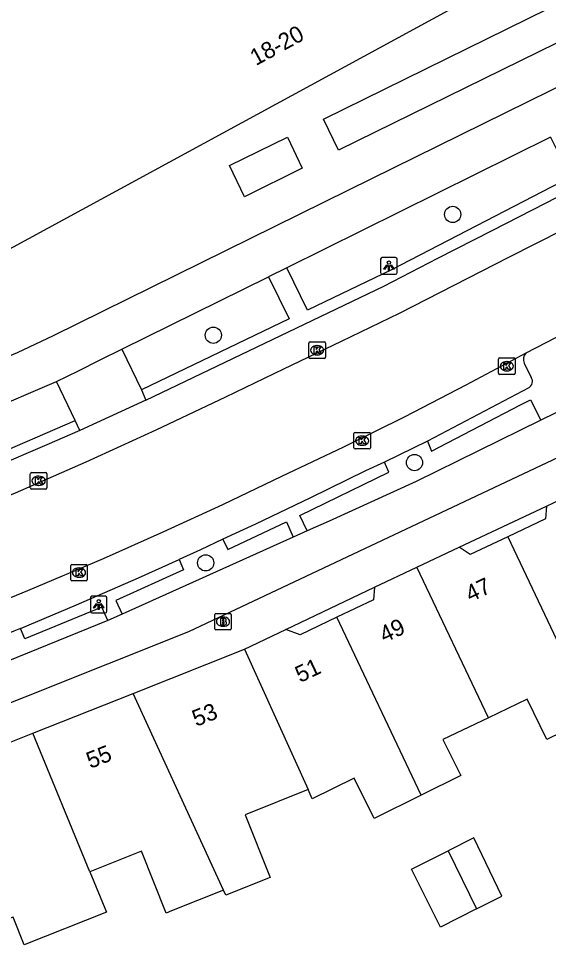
# Model space of a CAD drawing. Extents: x 158087 to 159494, y 382905 to 383981.
# Drawn here: x 159219 to 159251, y 383291.9 to 383347.5 of the extents above; entities that cross this region are included whole.
import ezdxf

# ---------------------------------------------------------------- set-up
doc = ezdxf.new("R2010")
doc.units = 0
for name, color, linetype in [('IMGEO_Boom', 7, 'Continuous'), ('IMGEO_Brandkraan', 7, 'Continuous'), ('IMGEO_Fietspad_gesloten', 7, 'Continuous'), ('IMGEO_Kolk', 7, 'Continuous'), ('IMGEO_Lichtpunt', 7, 'Continuous'), ('IMGEO_Pand', 7, 'Continuous'), ('IMGEO_Pand_nummerreeks', 7, 'Continuous'), ('IMGEO_Parkeervlak_open', 7, 'Continuous'), ('IMGEO_Rijbaan_lokaal_gesloten', 7, 'Continuous'), ('IMGEO_Rijbaan_lokaal_open', 7, 'Continuous'), ('IMGEO_Voetpad_open', 7, 'Continuous')]:
    doc.layers.add(name, color=color, linetype=linetype)

msp = doc.modelspace()

# ---------------------------------------------------------------- linework, layer by layer
at = {"layer": 'IMGEO_Boom'}
for centre in [(159245.21, 383335.652), (159230.78, 383328.371), (159242.907, 383320.697), (159230.318, 383314.653)]:
    msp.add_circle(centre, 0.489, dxfattribs=at)
at = {"layer": 'IMGEO_Brandkraan'}
for p, q in [((159230.86, 383310.683), (159230.86, 383311.535)), ((159230.935, 383311.609), (159231.787, 383311.609)), ((159231.348, 383311.389), (159231.373, 383311.389)), ((159231.861, 383311.535), (159231.861, 383310.683)), ((159231.371, 383310.829), (159231.346, 383310.829)), ((159231.787, 383310.609), (159230.935, 383310.609))]:
    msp.add_line(p, q, dxfattribs=at)
for points in [[(159230.86, 383310.683), (159230.86, 383311.535)], [(159230.935, 383311.609), (159231.787, 383311.609)], [(159231.861, 383311.535), (159231.861, 383310.683)], [(159231.208, 383311.309), (159231.208, 383310.909), (159231.421, 383310.909)], [(159231.439, 383311.309), (159231.208, 383311.309)], [(159231.387, 383311.228), (159231.333, 383311.228), (159231.333, 383311.152)], [(159231.333, 383311.152), (159231.386, 383311.152)], [(159231.395, 383311.076), (159231.333, 383311.076), (159231.333, 383310.995)], [(159231.333, 383310.995), (159231.395, 383310.995)], [(159231.787, 383310.609), (159230.935, 383310.609)]]:
    msp.add_lwpolyline(points, dxfattribs=at)
for centre, radius, start, end in [((159230.937, 383311.533), 0.0765, 91.552, 178.448), ((159230.937, 383311.533), 0.0765, 91.552, 178.448), ((159231.785, 383311.533), 0.0765, 1.552, 88.448), ((159231.785, 383311.533), 0.0765, 1.552, 88.448), ((159231.388, 383311.19), 0.0379, 267.8285, 90.9355), ((159231.396, 383311.035), 0.0404, 269.8759, 90.5077), ((159231.427, 383311.16), 0.251, 268.6676, 293.5347), ((159231.443, 383311.164), 0.145, 59.4692, 91.5367), ((159231.468, 383311.211), 0.0922, 285.5137, 58.1501), ((159231.473, 383311.019), 0.105, 301.3115, 78.989), ((159230.937, 383310.685), 0.0765, 181.552, 268.448), ((159230.937, 383310.685), 0.0765, 181.552, 268.448), ((159231.785, 383310.685), 0.0765, 271.552, 358.448), ((159231.785, 383310.685), 0.0765, 271.552, 358.448)]:
    msp.add_arc(centre, radius, start, end, dxfattribs=at)
for centre, major_axis, ratio, start_param, end_param in [((159231.347, 383311.109), (-0.387, 0.002), 0.722429, 4.712389, 7.853982), ((159231.372, 383311.109), (-0.39, 0.002), 0.717154, 1.570796, 4.712389)]:
    msp.add_ellipse(centre, major_axis=major_axis, ratio=ratio, start_param=start_param, end_param=end_param, dxfattribs=at)
at = {"layer": 'IMGEO_Fietspad_gesloten'}
for points in [[(159139.799, 383301.576), (159148.667, 383303.683), (159157.476, 383306.019), (159166.223, 383308.582), (159169.724, 383309.644), (159173.222, 383310.714), (159176.717, 383311.793), (159180.257, 383312.896), (159183.79, 383314.02), (159187.317, 383315.163), (159190.893, 383316.367), (159194.451, 383317.625), (159197.989, 383318.938), (159208.695, 383323.035), (159218.971, 383327.325), (159219.699, 383327.668), (159220.425, 383328.014), (159221.149, 383328.363), (159238.951, 383337.134), (159264.612, 383349.788)], [(159251.115, 383340.313), (159235.215, 383332.437)], [(159135.301, 383280.668), (159144.389, 383282.718), (159157.526, 383286.08), (159180.016, 383292.54), (159201.192, 383299.584), (159214.535, 383304.621), (159229.307, 383310.511), (159254.784, 383322.524), (159256.267, 383323.273), (159257.131, 383323.709), (159257.993, 383324.146), (159258.854, 383324.586), (159281.973, 383336.28)], [(159225.267, 383327.538), (159234.102, 383331.896)], [(159235.215, 383332.437), (159234.102, 383331.896)], [(159207.964, 383320.044), (159212.437, 383321.851), (159216.893, 383323.699), (159221.331, 383325.59)], [(159254.764, 383325.33), (159250.529, 383323.254)], [(159250.529, 383323.254), (159243.004, 383319.564), (159237.753, 383317.173), (159236.435, 383316.58)], [(159236.435, 383316.58), (159235.59, 383316.199)], [(159235.59, 383316.199), (159225.279, 383311.554)], [(159225.279, 383311.554), (159224.416, 383311.189)], [(159224.416, 383311.189), (159212.886, 383306.494)]]:
    msp.add_lwpolyline(points, dxfattribs=at)
at = {"layer": 'IMGEO_Kolk'}
for p, q in [((159236.537, 383327.04), (159236.537, 383327.892)), ((159236.612, 383327.966), (159237.464, 383327.966)), ((159237.025, 383327.746), (159237.05, 383327.746)), ((159237.538, 383327.892), (159237.538, 383327.04)), ((159237.464, 383326.966), (159236.612, 383326.966)), ((159237.048, 383327.186), (159237.023, 383327.186)), ((159247.972, 383326.079), (159247.972, 383326.931)), ((159248.047, 383327.005), (159248.899, 383327.005)), ((159248.973, 383326.931), (159248.973, 383326.079)), ((159248.46, 383326.785), (159248.485, 383326.785)), ((159248.899, 383326.005), (159248.047, 383326.005)), ((159248.483, 383326.225), (159248.458, 383326.225)), ((159239.326, 383322.517), (159240.178, 383322.517)), ((159239.251, 383321.591), (159239.251, 383322.443)), ((159239.739, 383322.297), (159239.764, 383322.297)), ((159240.252, 383322.443), (159240.252, 383321.591)), ((159240.178, 383321.517), (159239.326, 383321.517)), ((159239.762, 383321.737), (159239.737, 383321.737)), ((159219.745, 383319.172), (159219.745, 383320.024)), ((159219.82, 383320.098), (159220.672, 383320.098)), ((159220.233, 383319.878), (159220.258, 383319.878)), ((159220.746, 383320.024), (159220.746, 383319.172)), ((159220.256, 383319.318), (159220.231, 383319.318)), ((159220.672, 383319.098), (159219.82, 383319.098)), ((159222.178, 383313.638), (159222.178, 383314.49)), ((159222.253, 383314.564), (159223.105, 383314.564)), ((159222.666, 383314.344), (159222.691, 383314.344)), ((159223.179, 383314.49), (159223.179, 383313.638)), ((159222.689, 383313.784), (159222.664, 383313.784)), ((159223.105, 383313.564), (159222.253, 383313.564))]:
    msp.add_line(p, q, dxfattribs=at)
for points in [[(159236.537, 383327.04), (159236.537, 383327.892)], [(159236.612, 383327.966), (159237.464, 383327.966)], [(159236.858, 383327.666), (159236.981, 383327.666), (159236.981, 383327.515), (159237.111, 383327.666), (159237.275, 383327.666), (159237.129, 383327.515), (159237.282, 383327.266), (159237.13, 383327.266), (159237.045, 383327.43), (159236.981, 383327.363), (159236.981, 383327.266), (159236.858, 383327.266), (159236.858, 383327.666)], [(159237.538, 383327.892), (159237.538, 383327.04)], [(159237.464, 383326.966), (159236.612, 383326.966)], [(159247.972, 383326.079), (159247.972, 383326.931)], [(159248.047, 383327.005), (159248.899, 383327.005)], [(159248.973, 383326.931), (159248.973, 383326.079)], [(159248.293, 383326.705), (159248.416, 383326.705), (159248.416, 383326.554), (159248.546, 383326.705), (159248.71, 383326.705), (159248.564, 383326.554), (159248.717, 383326.305), (159248.565, 383326.305), (159248.48, 383326.469), (159248.416, 383326.402), (159248.416, 383326.305), (159248.293, 383326.305), (159248.293, 383326.705)], [(159248.899, 383326.005), (159248.047, 383326.005)], [(159239.326, 383322.517), (159240.178, 383322.517)], [(159239.251, 383321.591), (159239.251, 383322.443)], [(159239.572, 383322.217), (159239.695, 383322.217), (159239.695, 383322.066), (159239.825, 383322.217), (159239.989, 383322.217), (159239.843, 383322.066), (159239.996, 383321.817), (159239.844, 383321.817), (159239.759, 383321.981), (159239.695, 383321.914), (159239.695, 383321.817), (159239.572, 383321.817), (159239.572, 383322.217)], [(159240.252, 383322.443), (159240.252, 383321.591)], [(159240.178, 383321.517), (159239.326, 383321.517)], [(159219.745, 383319.172), (159219.745, 383320.024)], [(159219.82, 383320.098), (159220.672, 383320.098)], [(159220.066, 383319.798), (159220.189, 383319.798), (159220.189, 383319.647), (159220.319, 383319.798), (159220.483, 383319.798), (159220.337, 383319.647), (159220.49, 383319.398), (159220.338, 383319.398), (159220.253, 383319.562), (159220.189, 383319.495), (159220.189, 383319.398), (159220.066, 383319.398), (159220.066, 383319.798)], [(159220.746, 383320.024), (159220.746, 383319.172)], [(159220.672, 383319.098), (159219.82, 383319.098)], [(159222.178, 383313.638), (159222.178, 383314.49)], [(159222.253, 383314.564), (159223.105, 383314.564)], [(159222.499, 383314.264), (159222.622, 383314.264), (159222.622, 383314.113), (159222.752, 383314.264), (159222.916, 383314.264), (159222.77, 383314.113), (159222.923, 383313.864), (159222.771, 383313.864), (159222.686, 383314.028), (159222.622, 383313.961), (159222.622, 383313.864), (159222.499, 383313.864), (159222.499, 383314.264)], [(159223.179, 383314.49), (159223.179, 383313.638)], [(159223.105, 383313.564), (159222.253, 383313.564)]]:
    msp.add_lwpolyline(points, dxfattribs=at)
for centre, start, end in [((159236.614, 383327.89), 91.552, 178.448), ((159236.614, 383327.89), 91.552, 178.448), ((159237.462, 383327.89), 1.552, 88.448), ((159237.462, 383327.89), 1.552, 88.448), ((159236.614, 383327.042), 181.552, 268.448), ((159236.614, 383327.042), 181.552, 268.448), ((159237.462, 383327.042), 271.552, 358.448), ((159237.462, 383327.042), 271.552, 358.448), ((159248.049, 383326.929), 91.552, 178.448), ((159248.049, 383326.929), 91.552, 178.448), ((159248.897, 383326.929), 1.552, 88.448), ((159248.897, 383326.929), 1.552, 88.448), ((159248.049, 383326.081), 181.552, 268.448), ((159248.049, 383326.081), 181.552, 268.448), ((159248.897, 383326.081), 271.552, 358.448), ((159248.897, 383326.081), 271.552, 358.448), ((159239.328, 383322.441), 91.552, 178.448), ((159239.328, 383322.441), 91.552, 178.448), ((159240.176, 383322.441), 1.552, 88.448), ((159240.176, 383322.441), 1.552, 88.448), ((159239.328, 383321.593), 181.552, 268.448), ((159239.328, 383321.593), 181.552, 268.448), ((159240.176, 383321.593), 271.552, 358.448), ((159240.176, 383321.593), 271.552, 358.448), ((159219.822, 383320.022), 91.552, 178.448), ((159219.822, 383320.022), 91.552, 178.448), ((159220.67, 383320.022), 1.552, 88.448), ((159220.67, 383320.022), 1.552, 88.448), ((159219.822, 383319.174), 181.552, 268.448), ((159219.822, 383319.174), 181.552, 268.448), ((159220.67, 383319.174), 271.552, 358.448), ((159220.67, 383319.174), 271.552, 358.448), ((159222.255, 383314.488), 91.552, 178.448), ((159222.255, 383314.488), 91.552, 178.448), ((159223.103, 383314.488), 1.552, 88.448), ((159223.103, 383314.488), 1.552, 88.448), ((159222.255, 383313.64), 181.552, 268.448), ((159222.255, 383313.64), 181.552, 268.448), ((159223.103, 383313.64), 271.552, 358.448), ((159223.103, 383313.64), 271.552, 358.448)]:
    msp.add_arc(centre, 0.0765, start, end, dxfattribs=at)
for centre, major_axis, ratio, start_param, end_param in [((159237.024, 383327.466), (-0.387, 0.002), 0.722429, 4.712389, 7.853982), ((159237.049, 383327.466), (-0.39, 0.002), 0.717154, 1.570796, 4.712389), ((159248.459, 383326.505), (-0.387, 0.002), 0.722429, 4.712389, 7.853982), ((159248.484, 383326.505), (-0.39, 0.002), 0.717154, 1.570796, 4.712389), ((159239.738, 383322.017), (-0.387, 0.002), 0.722429, 4.712389, 7.853982), ((159239.763, 383322.017), (-0.39, 0.002), 0.717154, 1.570796, 4.712389), ((159220.232, 383319.598), (-0.387, 0.002), 0.722429, 4.712389, 7.853982), ((159220.257, 383319.598), (-0.39, 0.002), 0.717154, 1.570796, 4.712389), ((159222.665, 383314.064), (-0.387, 0.002), 0.722429, 4.712389, 7.853982), ((159222.69, 383314.064), (-0.39, 0.002), 0.717154, 1.570796, 4.712389)]:
    msp.add_ellipse(centre, major_axis=major_axis, ratio=ratio, start_param=start_param, end_param=end_param, dxfattribs=at)
at = {"layer": 'IMGEO_Lichtpunt'}
for p, q in [((159241.768, 383333.047), (159240.96, 383333.047)), ((159241.768, 383333.047), (159240.96, 383333.047)), ((159240.866, 383332.952), (159240.866, 383332.145)), ((159240.866, 383332.952), (159240.866, 383332.145)), ((159241.862, 383332.145), (159241.862, 383332.952)), ((159241.862, 383332.145), (159241.862, 383332.952)), ((159240.96, 383332.051), (159241.768, 383332.051)), ((159240.96, 383332.051), (159241.768, 383332.051)), ((159223.368, 383312.543), (159223.368, 383311.736)), ((159223.368, 383312.543), (159223.368, 383311.736)), ((159224.27, 383312.638), (159223.462, 383312.638)), ((159224.27, 383312.638), (159223.462, 383312.638)), ((159224.364, 383311.736), (159224.364, 383312.543)), ((159224.364, 383311.736), (159224.364, 383312.543)), ((159223.462, 383311.642), (159224.27, 383311.642)), ((159223.462, 383311.642), (159224.27, 383311.642))]:
    msp.add_line(p, q, dxfattribs=at)
for points in [[(159241.24, 383332.616), (159241.279, 383332.588), (159241.091, 383332.326), (159241.053, 383332.353), (159241.24, 383332.616)], [(159241.342, 383332.568), (159241.389, 383332.568), (159241.389, 383332.246), (159241.342, 383332.246), (159241.342, 383332.568)], [(159241.452, 383332.588), (159241.49, 383332.615), (159241.677, 383332.353), (159241.638, 383332.325), (159241.452, 383332.588)], [(159223.742, 383312.207), (159223.781, 383312.179), (159223.593, 383311.917), (159223.555, 383311.944), (159223.742, 383312.207)], [(159223.844, 383312.159), (159223.891, 383312.159), (159223.891, 383311.837), (159223.844, 383311.837), (159223.844, 383312.159)], [(159223.954, 383312.179), (159223.992, 383312.206), (159224.179, 383311.944), (159224.14, 383311.916), (159223.954, 383312.179)]]:
    msp.add_lwpolyline(points, dxfattribs=at)
for centre in [(159241.365, 383332.75), (159223.867, 383312.341)]:
    msp.add_circle(centre, 0.0994, dxfattribs=at)
for centre, start, end in [((159240.96, 383332.952), 90, 180), ((159240.96, 383332.952), 90, 180), ((159241.768, 383332.952), 0, 90), ((159241.768, 383332.952), 0, 90), ((159240.96, 383332.145), 180, 270), ((159240.96, 383332.145), 180, 270), ((159241.768, 383332.145), 270, 0), ((159241.768, 383332.145), 270, 360), ((159223.462, 383312.543), 90, 180), ((159223.462, 383312.543), 90, 180), ((159224.27, 383312.543), 0, 90), ((159224.27, 383312.543), 0, 90), ((159223.462, 383311.736), 180, 270), ((159223.462, 383311.736), 180, 270), ((159224.27, 383311.736), 270, 0), ((159224.27, 383311.736), 270, 360)]:
    msp.add_arc(centre, 0.0946, start, end, dxfattribs=at)
at = {"layer": 'IMGEO_Pand'}
for points in [[(159255.711, 383353.807), (159217.536, 383333.059)], [(159250.866, 383318.066), (159253.395, 383319.267)], [(159250.866, 383318.066), (159250.805, 383317.31), (159248.532, 383316.23)], [(159248.532, 383316.23), (159246.259, 383315.151), (159245.598, 383315.607)], [(159248.532, 383316.23), (159253.688, 383305.381)], [(159243.051, 383314.397), (159245.598, 383315.607)], [(159240.504, 383313.187), (159243.051, 383314.397)], [(159247.362, 383305.32), (159243.051, 383314.397)], [(159240.504, 383313.187), (159240.442, 383312.427), (159238.225, 383311.374)], [(159238.225, 383311.374), (159236.009, 383310.321), (159235.142, 383310.629)], [(159243.316, 383300.66), (159238.225, 383311.374)], [(159232.662, 383309.451), (159235.142, 383310.629)], [(159225.946, 383306.785), (159232.662, 383309.451)], [(159232.662, 383309.451), (159236.491, 383300.988)], [(159219.902, 383304.386), (159225.946, 383306.785)], [(159231.394, 383294.925), (159225.946, 383306.785)], [(159253.688, 383305.381), (159250.893, 383304.003), (159249.694, 383306.436), (159247.362, 383305.32)], [(159247.362, 383305.32), (159244.623, 383304.009), (159245.696, 383301.833), (159243.316, 383300.66)], [(159214.842, 383302.377), (159219.902, 383304.386)], [(159223.328, 383296.039), (159219.902, 383304.386)], [(159243.316, 383300.66), (159240.469, 383299.256), (159239.272, 383301.685), (159236.74, 383300.438), (159236.491, 383300.988)], [(159236.491, 383300.988), (159232.688, 383299.466), (159234.195, 383295.699), (159231.53, 383294.627), (159231.394, 383294.925)], [(159246.637, 383293.792), (159248.178, 383294.567), (159246.479, 383298.079), (159244.938, 383297.305)], [(159231.394, 383294.925), (159228.261, 383293.679), (159227.937, 383293.55), (159226.452, 383297.282), (159223.328, 383296.039)], [(159246.637, 383293.792), (159244.475, 383292.705), (159242.723, 383296.191), (159244.938, 383297.305)], [(159244.938, 383297.305), (159246.637, 383293.792)], [(159223.328, 383296.039), (159224.33, 383293.597), (159219.377, 383291.627), (159218.709, 383293.305), (159218.422, 383293.191)]]:
    msp.add_lwpolyline(points, dxfattribs=at)
at = {"layer": 'IMGEO_Parkeervlak_open'}
for points in [[(159243.688, 383321.983), (159241.09, 383320.725)], [(159231.36, 383316.075), (159229.997, 383315.439), (159228.719, 383314.86)], [(159219.147, 383310.697), (159218.756, 383310.533), (159216.855, 383309.774)]]:
    msp.add_lwpolyline(points, dxfattribs=at)
at = {"layer": 'IMGEO_Rijbaan_lokaal_gesloten'}
for points in [[(159262.72, 383340.401), (159262.199, 383340.106), (159261.053, 383339.515), (159251.871, 383334.732), (159248.575, 383333.047), (159245.278, 383331.366), (159241.978, 383329.688), (159238.493, 383328.001), (159235.006, 383326.319), (159231.516, 383324.641), (159227.314, 383322.651), (159223.083, 383320.724), (159218.822, 383318.862), (159214.301, 383317.002), (159209.758, 383315.195), (159205.194, 383313.441), (159200.941, 383311.809), (159196.671, 383310.221), (159192.385, 383308.678), (159189.856, 383307.813), (159186.514, 383306.69), (159183.161, 383305.604), (159179.796, 383304.553)], [(159265.391, 383335.421), (159264.161, 383334.804), (159249.612, 383327.283)], [(159249.612, 383327.283), (159245.995, 383325.362), (159242.322, 383323.462), (159238.618, 383321.624), (159234.883, 383319.848), (159231.322, 383318.153), (159227.741, 383316.501), (159224.141, 383314.893), (159219.565, 383312.959), (159214.971, 383311.071), (159210.357, 383309.229), (159205.985, 383307.525), (159201.593, 383305.872), (159197.182, 383304.268), (159193.875, 383303.152), (159190.569, 383302.033), (159187.264, 383300.913), (159184.781, 383300.073), (159182.676, 383299.41), (159181.522, 383299.067)]]:
    msp.add_lwpolyline(points, dxfattribs=at)
at = {"layer": 'IMGEO_Rijbaan_lokaal_open'}
for points in [[(159221.331, 383325.59), (159222.648, 383326.231), (159223.96, 383326.88), (159225.267, 383327.538)], [(159225.267, 383327.538), (159226.443, 383325.074)], [(159222.458, 383323.231), (159221.331, 383325.59)], [(159226.443, 383325.074), (159226.717, 383324.451)], [(159226.717, 383324.451), (159223.739, 383323.087), (159222.728, 383322.64)], [(159222.728, 383322.64), (159222.458, 383323.231)]]:
    msp.add_lwpolyline(points, dxfattribs=at)
at = {"layer": 'IMGEO_Voetpad_open'}
for points in [[(159237.426, 383341.398), (159257.152, 383351.113), (159258.061, 383349.223), (159238.318, 383339.525), (159237.426, 383341.398)], [(159226.717, 383324.451), (159231.495, 383326.747), (159236.274, 383329.042), (159241.052, 383331.338), (159244.318, 383333.011), (159247.585, 383334.683), (159250.852, 383336.354), (159259.879, 383341.029)], [(159231.761, 383338.607), (159235.257, 383340.309), (159236.142, 383338.436), (159232.656, 383336.706), (159231.761, 383338.607)], [(159251.115, 383340.313), (159252.316, 383337.89), (159241.515, 383332.322), (159236.453, 383329.882), (159235.215, 383332.437)], [(159234.102, 383331.896), (159235.351, 383329.358), (159226.443, 383325.074)], [(159249.514, 383326.694), (159249.946, 383325.832)], [(159249.791, 383325.207), (159243.688, 383321.983)], [(159243.688, 383321.983), (159243.936, 383321.394), (159249.29, 383324.174), (159249.893, 383324.485), (159250.529, 383323.254)], [(159217.245, 383320.28), (159217.006, 383320.874), (159222.458, 383323.231)], [(159222.728, 383322.64), (159220.743, 383321.763), (159217.73, 383320.478), (159217.568, 383320.412), (159217.406, 383320.346), (159217.245, 383320.28)], [(159241.09, 383320.725), (159239.943, 383320.191), (159236.643, 383318.575), (159233.327, 383316.991), (159231.36, 383316.075)], [(159236.435, 383316.58), (159235.994, 383317.509), (159241.36, 383320.109), (159241.09, 383320.725)], [(159245.598, 383315.607), (159250.866, 383318.066)], [(159231.36, 383316.075), (159231.661, 383315.459), (159235.189, 383317.116), (159235.59, 383316.199)], [(159219.147, 383310.697), (159222.526, 383312.115), (159226.273, 383313.75), (159228.719, 383314.86)], [(159228.719, 383314.86), (159228.973, 383314.239), (159224.896, 383312.38), (159225.279, 383311.554)], [(159235.142, 383310.629), (159240.504, 383313.187)], [(159224.416, 383311.189), (159224.055, 383311.974), (159219.416, 383310.075), (159219.147, 383310.697)]]:
    msp.add_lwpolyline(points, dxfattribs=at)
for centre, radius, start, end in [((159250.021, 383326.912), 0.552, 137.7943, 203.3126), ((159249.591, 383325.588), 0.431, 297.691, 34.4523)]:
    msp.add_arc(centre, radius, start, end, dxfattribs=at)

# ---------------------------------------------------------------- texts
at = {"layer": 'IMGEO_Pand_nummerreeks'}
for s, rotation, p in [('18-20', 28.5333, (159233.342, 383344.588)), ('47', 25.3352, (159246.276, 383312.268)), ('49', 25.3352, (159241.093, 383309.813)), ('51', 25.3352, (159236.011, 383307.407)), ('53', 21.6497, (159229.745, 383304.764)), ('55', 21.6492, (159223.366, 383302.232))]:
    msp.add_text(s, height=1, rotation=rotation, dxfattribs=at).set_placement(p)

doc.saveas('drawing.dxf')
